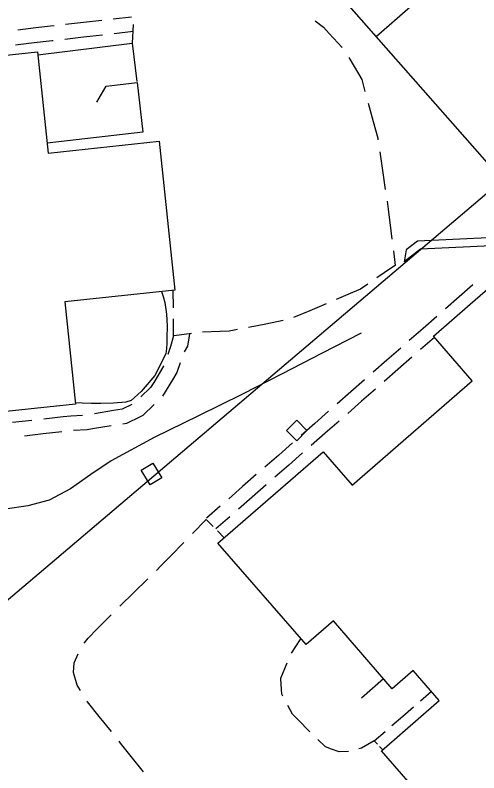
# Model space of a CAD drawing. Extents: x 2443269 to 2494951, y 591171 to 622130.
# Drawn here: x 2462389.1 to 2462482.4, y 603685.7 to 603838.1 of the extents above; entities that cross this region are included whole.
import ezdxf

# ---------------------------------------------------------------- set-up
doc = ezdxf.new("R2010")
doc.units = 0
for name, color, linetype in [('SURVEY - DRAINAGE - Natural Features', 7, 'Continuous'), ('SURVEY - NON-TRANSPORTATION - Buildings', 7, 'Continuous'), ('SURVEY - NON-TRANSPORTATION - Features', 7, 'Continuous'), ('SURVEY - PROPERTY - Property Lines', 7, 'Continuous'), ('SURVEY - TRANSPORTATION - Features', 7, 'Continuous')]:
    doc.layers.add(name, color=color, linetype=linetype)

msp = doc.modelspace()

# ---------------------------------------------------------------- linework, layer by layer
at = {"layer": 'SURVEY - DRAINAGE - Natural Features'}
msp.add_lwpolyline([(2462458.72, 603774.157), (2462450.76, 603770.043), (2462442.801, 603765.932), (2462434.832, 603761.838), (2462425.964, 603757.484), (2462417.083, 603753.15), (2462408.408, 603748.455), (2462404.291, 603745.676), (2462400.226, 603742.805), (2462395.918, 603740.561), (2462391.63, 603739.39), (2462387.142, 603738.737)], dxfattribs=at)
at = {"layer": 'SURVEY - NON-TRANSPORTATION - Buildings'}
msp.add_lwpolyline([(2462393.585, 603830.738), (2462395.744, 603810.374), (2462418.073, 603812.74), (2462421.246, 603782.812), (2462399.061, 603780.46), (2462401.246, 603759.856), (2462356.095, 603755.069), (2462353.933, 603775.476), (2462345.541, 603774.587), (2462346.18, 603768.557), (2462337.063, 603767.589), (2462336.426, 603773.599), (2462332.089, 603773.14), (2462328.91, 603803.133), (2462350.619, 603805.433), (2462348.444, 603825.952), (2462370.915, 603828.334)], close=True, dxfattribs=at)
msp.add_lwpolyline([(2462485.222, 603664.351), (2462462.817, 603690.112), (2462474.425, 603700.207), (2462469.176, 603706.241), (2462464.979, 603702.592), (2462453.126, 603716.224), (2462447.657, 603711.467), (2462429.897, 603731.884), (2462451.039, 603750.273), (2462456.892, 603743.544), (2462481.033, 603764.541), (2462473.241, 603773.501), (2462480.675, 603779.967), (2462488.185, 603786.5)], dxfattribs=at)
at = {"layer": 'SURVEY - NON-TRANSPORTATION - Features'}
msp.add_line((2462463.218, 603704.62), (2462458.752, 603700.683), dxfattribs=at)
for points in [[(2462393.648, 603830.138), (2462412.667, 603832.458), (2462413.602, 603824.793)], [(2462405.554, 603820.614), (2462407.414, 603823.832), (2462413.631, 603824.564), (2462414.802, 603814.593), (2462395.537, 603812.33)], [(2462585.127, 603702.55), (2462531.908, 603761.546), (2462502.729, 603794.196), (2462470.065, 603792.648), (2462467.758, 603790.866), (2462467.374, 603788.494)], [(2462585.127, 603702.55), (2462583.906, 603701.451), (2462530.688, 603760.45), (2462502.027, 603792.52), (2462470.659, 603791.034), (2462467.374, 603788.494)], [(2462418.569, 603782.527), (2462418.9, 603781.516), (2462419.231, 603780.279), (2462419.573, 603777.953), (2462419.671, 603775.584), (2462419.642, 603773.216), (2462419.622, 603772.123), (2462419.573, 603771.027), (2462419.435, 603769.954), (2462417.217, 603765.588), (2462414.441, 603762.382), (2462412.417, 603760.611), (2462411.341, 603760.282), (2462408.854, 603760.076), (2462406.357, 603760.01), (2462404.487, 603759.997), (2462402.611, 603760.066), (2462401.22, 603760.118)]]:
    msp.add_lwpolyline(points, dxfattribs=at)
for points in [[(2462444.712, 603755.584), (2462445.743, 603756.616), (2462447.805, 603754.553), (2462445.743, 603752.491), (2462443.68, 603754.553)], [(2462416.774, 603747.976), (2462418.602, 603745.027), (2462416.279, 603743.59), (2462414.451, 603746.539)]]:
    msp.add_lwpolyline(points, close=True, dxfattribs=at)
at = {"layer": 'SURVEY - PROPERTY - Property Lines'}
for p, q in [((2462362.663, 603946.559), (2462729.13, 603529.395)), ((2462461.72, 603833.799), (2462574.412, 603932.796))]:
    msp.add_line(p, q, dxfattribs=at)
msp.add_lwpolyline([(2462307.198, 603742.33), (2462383.905, 603715.24), (2462383.686, 603717.228), (2462487.07, 603804.942)], dxfattribs=at)
at = {"layer": 'SURVEY - TRANSPORTATION - Features'}
for p, q in [((2462408.821, 603837.378), (2462412.479, 603837.795)), ((2462399.219, 603836.282), (2462402.877, 603836.699)), ((2462402.877, 603836.699), (2462406.535, 603837.117)), ((2462412.871, 603836.236), (2462412.667, 603832.458)), ((2462449.44, 603836.965), (2462451.118, 603835.666)), ((2462389.617, 603835.178), (2462393.275, 603835.6)), ((2462393.275, 603835.6), (2462396.184, 603835.935)), ((2462396.184, 603835.935), (2462396.933, 603836.021)), ((2462409.026, 603834.43), (2462412.814, 603834.862)), ((2462412.814, 603834.862), (2462412.814, 603834.862)), ((2462451.118, 603835.666), (2462452.279, 603834.405)), ((2462392.925, 603832.587), (2462396.522, 603833.002)), ((2462396.522, 603833.002), (2462396.713, 603833.024)), ((2462399.081, 603833.294), (2462402.869, 603833.727)), ((2462402.869, 603833.727), (2462406.658, 603834.159)), ((2462452.279, 603834.405), (2462454.877, 603831.581)), ((2462389.137, 603832.15), (2462392.925, 603832.587)), ((2462412.667, 603832.458), (2462412.667, 603832.458)), ((2462456.201, 603829.594), (2462458.155, 603826.292)), ((2462458.155, 603826.292), (2462458.815, 603825.177)), ((2462458.815, 603825.177), (2462459.483, 603822.725)), ((2462460.113, 603820.411), (2462461.121, 603816.71)), ((2462461.121, 603816.71), (2462462.036, 603813.35)), ((2462462.036, 603813.35), (2462462.089, 603812.999)), ((2462462.442, 603810.627), (2462463.006, 603806.832)), ((2462463.006, 603806.832), (2462463.571, 603803.037)), ((2462463.924, 603800.666), (2462464.162, 603799.065)), ((2462464.162, 603799.065), (2462464.399, 603796.859)), ((2462464.399, 603796.859), (2462464.448, 603796.404)), ((2462464.448, 603796.404), (2462464.88, 603793.053)), ((2462465.187, 603790.675), (2462465.56, 603787.779)), ((2462464.806, 603787.257), (2462461.884, 603785.242)), ((2462465.56, 603787.779), (2462464.806, 603787.257)), ((2462420.934, 603779.227), (2462420.918, 603782.776)), ((2462420.918, 603782.776), (2462420.918, 603782.776)), ((2462458.605, 603782.979), (2462456.963, 603782.283)), ((2462460.058, 603783.982), (2462458.605, 603782.979)), ((2462481.184, 603783.869), (2462478.418, 603781.444)), ((2462456.963, 603782.283), (2462453.695, 603780.897)), ((2462478.418, 603781.444), (2462475.652, 603779.019)), ((2462451.653, 603780.031), (2462448.385, 603778.646)), ((2462448.385, 603778.646), (2462445.117, 603777.26)), ((2462420.96, 603773.573), (2462420.945, 603777.008)), ((2462442.992, 603776.664), (2462439.512, 603775.968)), ((2462473.923, 603777.504), (2462471.157, 603775.079)), ((2462439.512, 603775.968), (2462436.031, 603775.272)), ((2462471.157, 603775.079), (2462468.391, 603772.654)), ((2462420.96, 603773.573), (2462420.347, 603771.437)), ((2462421.074, 603773.588), (2462420.96, 603773.573)), ((2462424.593, 603774.049), (2462421.074, 603773.588)), ((2462424.143, 603773.99), (2462423.743, 603771.542)), ((2462430.341, 603774.441), (2462426.793, 603774.323)), ((2462432.181, 603774.502), (2462430.341, 603774.441)), ((2462433.856, 603774.837), (2462432.181, 603774.502)), ((2462473.444, 603773.268), (2462470.653, 603770.821)), ((2462420.347, 603771.437), (2462419.795, 603769.853)), ((2462423.743, 603771.542), (2462423.124, 603770.374)), ((2462466.663, 603771.139), (2462463.897, 603768.714)), ((2462468.909, 603769.292), (2462466.118, 603766.846)), ((2462418.976, 603767.504), (2462416.971, 603764.217)), ((2462418.992, 603767.551), (2462418.976, 603767.504)), ((2462422.323, 603768.139), (2462421.659, 603766.234)), ((2462463.897, 603768.714), (2462461.131, 603766.29)), ((2462421.659, 603766.234), (2462420.73, 603764.711)), ((2462466.118, 603766.846), (2462463.327, 603764.399)), ((2462420.73, 603764.711), (2462418.751, 603761.466)), ((2462459.402, 603764.774), (2462456.636, 603762.349)), ((2462416.351, 603763.199), (2462414.403, 603761.317)), ((2462416.971, 603764.217), (2462416.351, 603763.199)), ((2462461.583, 603762.87), (2462458.792, 603760.424)), ((2462456.636, 603762.349), (2462453.87, 603759.925)), ((2462458.792, 603760.424), (2462456.001, 603757.977)), ((2462408.891, 603758.543), (2462405.04, 603757.927)), ((2462410.6, 603758.816), (2462408.891, 603758.543)), ((2462412.552, 603759.763), (2462410.6, 603758.816)), ((2462417.072, 603759.791), (2462414.753, 603757.55)), ((2462452.142, 603758.409), (2462449.376, 603755.985)), ((2462398.741, 603757.276), (2462394.865, 603756.844)), ((2462400.308, 603757.451), (2462398.741, 603757.276)), ((2462402.626, 603757.601), (2462400.308, 603757.451)), ((2462414.235, 603757.298), (2462411.495, 603755.968)), ((2462414.753, 603757.55), (2462414.235, 603757.298)), ((2462392.442, 603756.573), (2462388.566, 603756.14)), ((2462408.402, 603755.475), (2462404.648, 603754.876)), ((2462411.495, 603755.968), (2462410.749, 603755.849)), ((2462449.376, 603755.985), (2462446.61, 603753.56)), ((2462454.257, 603756.448), (2462451.466, 603754.001)), ((2462394.726, 603753.856), (2462390.948, 603753.434)), ((2462398.504, 603754.278), (2462394.726, 603753.856)), ((2462403.579, 603754.705), (2462400.866, 603754.528)), ((2462404.648, 603754.876), (2462403.579, 603754.705)), ((2462451.466, 603754.001), (2462448.675, 603751.555)), ((2462444.881, 603752.044), (2462442.115, 603749.62)), ((2462442.115, 603749.62), (2462439.349, 603747.195)), ((2462446.93, 603750.026), (2462444.14, 603747.579)), ((2462444.14, 603747.579), (2462441.349, 603745.133)), ((2462437.621, 603745.68), (2462434.855, 603743.255)), ((2462434.855, 603743.255), (2462432.089, 603740.83)), ((2462439.604, 603743.603), (2462436.813, 603741.157)), ((2462436.813, 603741.157), (2462434.023, 603738.71)), ((2462430.36, 603739.315), (2462427.594, 603736.89)), ((2462432.278, 603737.181), (2462429.487, 603734.735)), ((2462424.771, 603733.794), (2462427.519, 603736.615)), ((2462427.519, 603736.615), (2462427.519, 603736.615)), ((2462427.519, 603736.615), (2462428.907, 603735.232)), ((2462429.487, 603734.735), (2462429.487, 603734.735)), ((2462429.775, 603734.368), (2462431.164, 603732.986)), ((2462431.164, 603732.986), (2462431.164, 603732.986)), ((2462420.305, 603729.212), (2462423.053, 603732.032)), ((2462418.506, 603727.366), (2462420.305, 603729.212)), ((2462417.532, 603726.416), (2462418.506, 603727.366)), ((2462412.951, 603721.948), (2462415.77, 603724.697)), ((2462410.132, 603719.199), (2462412.951, 603721.948)), ((2462405.629, 603714.653), (2462408.396, 603717.455)), ((2462403.802, 603712.802), (2462405.629, 603714.653)), ((2462403.002, 603711.731), (2462403.802, 603712.802)), ((2462446.413, 603712.435), (2462446.617, 603712.661)), ((2462444.68, 603709.769), (2462446.413, 603712.435)), ((2462400.944, 603707.773), (2462401.784, 603709.608)), ((2462400.856, 603705.86), (2462400.944, 603707.773)), ((2462442.535, 603704.728), (2462443.799, 603707.782)), ((2462400.857, 603705.855), (2462400.856, 603705.86)), ((2462401.581, 603703.317), (2462400.857, 603705.855)), ((2462442.546, 603704.549), (2462442.535, 603704.728)), ((2462442.722, 603701.503), (2462442.546, 603704.549)), ((2462402.26, 603702.211), (2462401.581, 603703.317)), ((2462470.624, 603700.16), (2462472.811, 603702.061)), ((2462472.811, 603702.061), (2462472.811, 603702.061)), ((2462442.927, 603701.122), (2462442.722, 603701.503)), ((2462403.641, 603699.964), (2462403.549, 603700.114)), ((2462405.996, 603697.031), (2462403.641, 603699.964)), ((2462444.894, 603697.451), (2462443.956, 603699.202)), ((2462467.071, 603697.072), (2462469.258, 603698.973)), ((2462445.951, 603696.391), (2462444.894, 603697.451)), ((2462408.462, 603693.961), (2462405.996, 603697.031)), ((2462448.411, 603693.923), (2462445.951, 603696.391)), ((2462464.884, 603695.172), (2462467.071, 603697.072)), ((2462461.331, 603692.084), (2462463.518, 603693.984)), ((2462410.298, 603691.674), (2462410.002, 603692.042)), ((2462412.458, 603688.963), (2462410.298, 603691.674)), ((2462451.544, 603690.903), (2462449.969, 603692.402)), ((2462461.331, 603692.084), (2462458.772, 603690.66)), ((2462461.995, 603691.416), (2462461.331, 603692.084)), ((2462461.331, 603692.084), (2462461.331, 603692.084)), ((2462452.771, 603690.444), (2462451.544, 603690.903)), ((2462454.264, 603689.886), (2462452.771, 603690.444)), ((2462456.153, 603689.969), (2462454.264, 603689.886)), ((2462458.772, 603690.66), (2462458.248, 603690.474)), ((2462463.073, 603690.332), (2462462.41, 603690.999)), ((2462414.913, 603685.884), (2462412.458, 603688.963))]:
    msp.add_line(p, q, dxfattribs=at)

doc.saveas('drawing.dxf')
